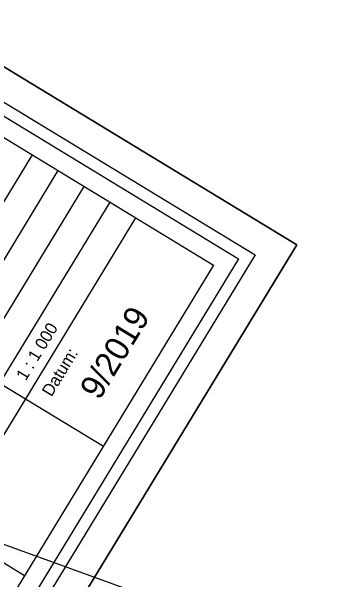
# Model space of a CAD drawing. Extents: x -555887 to -552101, y -1100251 to -1096546.
# Drawn here: x -553862.5 to -553807.8, y -1097325.4 to -1097231.6 of the extents above; entities that cross this region are included whole.
import ezdxf

# ---------------------------------------------------------------- set-up
doc = ezdxf.new("R2010")
doc.units = 0
doc.layers.add('ROZHLED_ram_legenda_2', color=7, linetype='Continuous')
doc.layers.add('ZSST', color=7, linetype='Continuous')

msp = doc.modelspace()

# ---------------------------------------------------------------- linework, layer by layer
at = {"layer": 'ROZHLED_ram_legenda_2'}
for p, q in [((-553890.182, -1097306.561), (-553858.998, -1097255.302)), ((-553885.91, -1097309.16), (-553854.726, -1097257.9)), ((-553885.91, -1097309.16), (-553854.726, -1097257.9)), ((-553881.638, -1097311.759), (-553850.454, -1097260.499)), ((-553881.638, -1097311.759), (-553850.454, -1097260.499)), ((-553877.367, -1097314.357), (-553846.183, -1097263.098)), ((-553935.463, -1097419.475), (-553841.911, -1097265.696)), ((-553881.46, -1097282.604), (-553847.287, -1097303.394)), ((-553911.54, -1097293.568), (-553860.28, -1097324.752))]:
    msp.add_line(p, q, dxfattribs=at)
for points in [[(-553994.764, -1097161.002), (-553815.355, -1097270.146), (-553969.717, -1097523.882), (-554149.126, -1097414.737)], [(-553994.764, -1097161.002), (-553815.355, -1097270.146), (-553969.717, -1097523.882), (-554149.126, -1097414.737)], [(-553978.03, -1097397.091), (-553881.36, -1097238.186), (-553824.974, -1097272.489), (-553921.644, -1097431.394)], [(-553973.908, -1097396.087), (-553880.356, -1097242.308), (-553829.096, -1097273.492), (-553922.648, -1097427.271)]]:
    msp.add_lwpolyline(points, close=True, dxfattribs=at)
for points in [[(-554149.126, -1097414.737), (-553969.717, -1097523.882), (-553815.355, -1097270.146), (-553994.764, -1097161.002), (-554149.126, -1097414.737)], [(-553822.226, -1097271.819), (-553971.39, -1097517.011), (-554142.255, -1097413.064), (-553993.091, -1097167.872), (-553822.226, -1097271.819)], [(-553822.226, -1097271.819), (-553971.39, -1097517.011), (-554142.255, -1097413.064), (-553993.091, -1097167.872), (-553822.226, -1097271.819)]]:
    msp.add_lwpolyline(points, dxfattribs=at)
at = {"layer": 'ZSST'}
msp.add_lwpolyline([(-554017.87, -1097337.24), (-554021.88, -1097329.21), (-554022.01, -1097324.3), (-554019.6, -1097315.12), (-554011.11, -1097301.23), (-554007.55, -1097295.64), (-553993.46, -1097272.56), (-553972.08, -1097281.03), (-553917.98, -1097299.93), (-553859.38, -1097321.17), (-553801.93, -1097342.05)], dxfattribs=at)

# ---------------------------------------------------------------- texts
at = {"layer": 'ROZHLED_ram_legenda_2'}
for s, height, p in [('9/2019', 4, (-553847.969, -1097295.956)), ('1 : 1 000', 2, (-553860.104, -1097292.715)), ('Datum:', 2, (-553855.854, -1097295.349))]:
    msp.add_text(s, height=height, rotation=58.6856, dxfattribs=at).set_placement(p)

doc.saveas('drawing.dxf')
